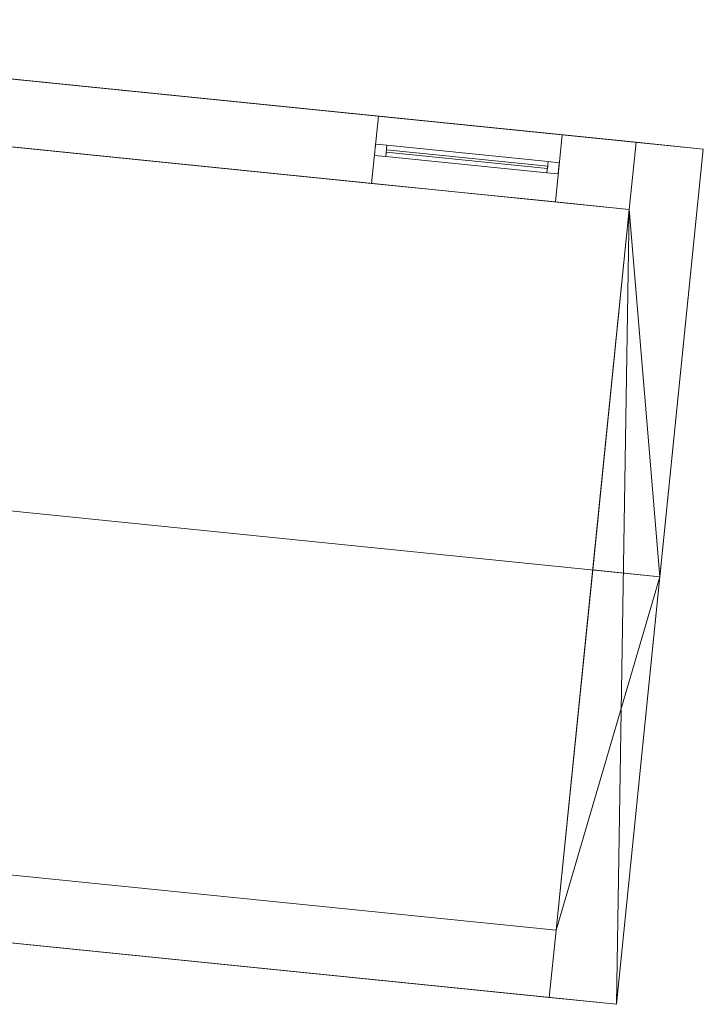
# Model space of a CAD drawing. Header units: millimetres. Extents: x -430348 to -225823, y -86243 to 5084.
# Tile 611 of 656: x -362153 to -359117, y -33879 to -29503. Entities that reach past the tile are written whole.
import ezdxf

# ---------------------------------------------------------------- set-up
doc = ezdxf.new("R2010")
doc.units = ezdxf.units.MM
for name, color, linetype, lineweight in [('A-GLAZ-CURT', 52, 'Continuous', 9), ('A-GLAZ-CWMG', 51, 'Continuous', 9), ('A-ROOF', 132, 'Continuous', 9), ('A-WALL', 113, 'Continuous', 9)]:
    doc.layers.add(name, color=color, linetype=linetype, lineweight=lineweight)

# ---------------------------------------------------------------- blocks, each defined once
blk = doc.blocks.new('System Panel - door 4-518948-_3D_ Copy 1')
at = {"layer": 'A-GLAZ-CURT'}
mesh = blk.add_polyface(dxfattribs=at)
corners = [(-360, 5), (-360, 5, 2047.4), (360, 5, 2047.4), (360, 5)]
mesh.append_faces([[corners[k] for k in face] for face in [(1, 2, 3, 0)]])
mesh = blk.add_polyface(dxfattribs=at)
corners = [(360, -5), (-360, -5), (-360, 5), (360, 5)]
mesh.append_faces([[corners[k] for k in face] for face in [(0, 1, 2, 3)]])
mesh = blk.add_polyface(dxfattribs=at)
corners = [(-360, -5, 2047.4), (360, -5, 2047.4), (360, 5, 2047.4), (-360, 5, 2047.4)]
mesh.append_faces([[corners[k] for k in face] for face in [(0, 1, 2, 3)]])
mesh = blk.add_polyface(dxfattribs=at)
corners = [(-360, -5), (-360, -5, 2047.4), (-360, 5, 2047.4), (-360, 5)]
mesh.append_faces([[corners[k] for k in face] for face in [(0, 1, 2, 3)]])
mesh = blk.add_polyface(dxfattribs=at)
corners = [(360, -5, 2047.4), (360, -5), (360, 5), (360, 5, 2047.4)]
mesh.append_faces([[corners[k] for k in face] for face in [(0, 1, 2, 3)]])
mesh = blk.add_polyface(dxfattribs=at)
corners = [(-360, -5), (360, -5), (360, -5, 2047.4), (-360, -5, 2047.4)]
mesh.append_faces([[corners[k] for k in face] for face in [(3, 0, 1, 2)]])
blk = doc.blocks.new('Rectangular Mullion - 50mm x 50mm-518946-_3D_ Copy 1')
at = {"layer": 'A-GLAZ-CWMG'}
mesh = blk.add_polyface(dxfattribs=at)
corners = [(0, 25), (-50, 25), (-50, -25), (0, -25)]
mesh.append_faces([[corners[k] for k in face] for face in [(2, 3, 0, 1)]])
mesh = blk.add_polyface(dxfattribs=at)
corners = [(0, 25, -2147.4), (0, -25, -2147.4), (-50, -25, -2147.4), (-50, 25, -2147.4)]
mesh.append_faces([[corners[k] for k in face] for face in [(0, 1, 2, 3)]])
mesh = blk.add_polyface(dxfattribs=at)
corners = [(-50, 25), (0, 25), (0, 25, -2147.4), (-50, 25, -2147.4)]
mesh.append_faces([[corners[k] for k in face] for face in [(3, 0, 1, 2)]])
mesh = blk.add_polyface(dxfattribs=at)
corners = [(-50, -25), (-50, 25), (-50, 25, -2147.4), (-50, -25, -2147.4)]
mesh.append_faces([[corners[k] for k in face] for face in [(3, 0, 1, 2)]])
mesh = blk.add_polyface(dxfattribs=at)
corners = [(0, 25), (0, -25), (0, -25, -2147.4), (0, 25, -2147.4)]
mesh.append_faces([[corners[k] for k in face] for face in [(3, 0, 1, 2)]])
mesh = blk.add_polyface(dxfattribs=at)
corners = [(0, -25), (-50, -25), (-50, -25, -2147.4), (0, -25, -2147.4)]
mesh.append_faces([[corners[k] for k in face] for face in [(3, 0, 1, 2)]])
blk = doc.blocks.new('Rectangular Mullion - 50mm x 50mm-481441-_3D_ Copy 1')
at = {"layer": 'A-GLAZ-CWMG'}
mesh = blk.add_polyface(dxfattribs=at)
corners = [(0, 25), (-50, 25), (-50, -25), (0, -25)]
mesh.append_faces([[corners[k] for k in face] for face in [(2, 3, 0, 1)]])
mesh = blk.add_polyface(dxfattribs=at)
corners = [(0, 25, -720), (0, -25, -720), (-50, -25, -720), (-50, 25, -720)]
mesh.append_faces([[corners[k] for k in face] for face in [(0, 1, 2, 3)]])
mesh = blk.add_polyface(dxfattribs=at)
corners = [(-50, 25), (0, 25), (0, 25, -720), (-50, 25, -720)]
mesh.append_faces([[corners[k] for k in face] for face in [(3, 0, 1, 2)]])
mesh = blk.add_polyface(dxfattribs=at)
corners = [(-50, -25), (-50, 25), (-50, 25, -720), (-50, -25, -720)]
mesh.append_faces([[corners[k] for k in face] for face in [(3, 0, 1, 2)]])
mesh = blk.add_polyface(dxfattribs=at)
corners = [(0, 25), (0, -25), (0, -25, -720), (0, 25, -720)]
mesh.append_faces([[corners[k] for k in face] for face in [(3, 0, 1, 2)]])
mesh = blk.add_polyface(dxfattribs=at)
corners = [(0, -25), (-50, -25), (-50, -25, -720), (0, -25, -720)]
mesh.append_faces([[corners[k] for k in face] for face in [(3, 0, 1, 2)]])
blk = doc.blocks.new('Rectangular Mullion - 50mm x 50mm-518947-_3D_ Copy 1')
at = {"layer": 'A-GLAZ-CWMG'}
mesh = blk.add_polyface(dxfattribs=at)
corners = [(0, 25), (-50, 25), (-50, -25), (0, -25)]
mesh.append_faces([[corners[k] for k in face] for face in [(2, 3, 0, 1)]])
mesh = blk.add_polyface(dxfattribs=at)
corners = [(0, 25, -2147.4), (0, -25, -2147.4), (-50, -25, -2147.4), (-50, 25, -2147.4)]
mesh.append_faces([[corners[k] for k in face] for face in [(0, 1, 2, 3)]])
mesh = blk.add_polyface(dxfattribs=at)
corners = [(-50, 25), (0, 25), (0, 25, -2147.4), (-50, 25, -2147.4)]
mesh.append_faces([[corners[k] for k in face] for face in [(3, 0, 1, 2)]])
mesh = blk.add_polyface(dxfattribs=at)
corners = [(-50, -25), (-50, 25), (-50, 25, -2147.4), (-50, -25, -2147.4)]
mesh.append_faces([[corners[k] for k in face] for face in [(3, 0, 1, 2)]])
mesh = blk.add_polyface(dxfattribs=at)
corners = [(0, 25), (0, -25), (0, -25, -2147.4), (0, 25, -2147.4)]
mesh.append_faces([[corners[k] for k in face] for face in [(3, 0, 1, 2)]])
mesh = blk.add_polyface(dxfattribs=at)
corners = [(0, -25), (-50, -25), (-50, -25, -2147.4), (0, -25, -2147.4)]
mesh.append_faces([[corners[k] for k in face] for face in [(3, 0, 1, 2)]])
blk = doc.blocks.new('Rectangular Mullion - 50mm x 50mm-481440-_3D_ Copy 1')
at = {"layer": 'A-GLAZ-CWMG'}
mesh = blk.add_polyface(dxfattribs=at)
corners = [(0, 25), (-50, 25), (-50, -25), (0, -25)]
mesh.append_faces([[corners[k] for k in face] for face in [(2, 3, 0, 1)]])
mesh = blk.add_polyface(dxfattribs=at)
corners = [(0, 25, -720), (0, -25, -720), (-50, -25, -720), (-50, 25, -720)]
mesh.append_faces([[corners[k] for k in face] for face in [(0, 1, 2, 3)]])
mesh = blk.add_polyface(dxfattribs=at)
corners = [(-50, 25), (0, 25), (0, 25, -720), (-50, 25, -720)]
mesh.append_faces([[corners[k] for k in face] for face in [(3, 0, 1, 2)]])
mesh = blk.add_polyface(dxfattribs=at)
corners = [(-50, -25), (-50, 25), (-50, 25, -720), (-50, -25, -720)]
mesh.append_faces([[corners[k] for k in face] for face in [(3, 0, 1, 2)]])
mesh = blk.add_polyface(dxfattribs=at)
corners = [(0, 25), (0, -25), (0, -25, -720), (0, 25, -720)]
mesh.append_faces([[corners[k] for k in face] for face in [(3, 0, 1, 2)]])
mesh = blk.add_polyface(dxfattribs=at)
corners = [(0, -25), (-50, -25), (-50, -25, -720), (0, -25, -720)]
mesh.append_faces([[corners[k] for k in face] for face in [(3, 0, 1, 2)]])

msp = doc.modelspace()

# ---------------------------------------------------------------- block references
at = {"layer": 'A-GLAZ-CURT', "rotation": 174.2085008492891}
msp.add_blockref('System Panel - door 4-518948-_3D_ Copy 1', (-360167.1, -30122.5, 58708.3), dxfattribs=at)
at = {"layer": 'A-GLAZ-CWMG', "extrusion": (0, 0, -1), "rotation": 5.791499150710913}
msp.add_blockref('Rectangular Mullion - 50mm x 50mm-518947-_3D_ Copy 1', (360575, -30081.1, -58658.3), dxfattribs=at)
at = {"layer": 'A-GLAZ-CWMG', "extrusion": (-0.994896, 0.100909, 0), "rotation": 90}
msp.add_blockref('Rectangular Mullion - 50mm x 50mm-481441-_3D_ Copy 1', (66312.7, 60805.6, 355649.1), dxfattribs=at)
at = {"layer": 'A-GLAZ-CWMG', "extrusion": (0.994896, -0.100909, 0), "rotation": 270}
msp.add_blockref('Rectangular Mullion - 50mm x 50mm-481440-_3D_ Copy 1', (-66312.7, 58658.3, -354929.1), dxfattribs=at)
at = {"layer": 'A-GLAZ-CWMG', "rotation": 354.2085008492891}
msp.add_blockref('Rectangular Mullion - 50mm x 50mm-518946-_3D_ Copy 1', (-359759.2, -30163.8, 60805.6), dxfattribs=at)

# ---------------------------------------------------------------- meshes
at = {"layer": 'A-ROOF'}
mesh = msp.add_polyface(dxfattribs=at)
corners = [(-364980.9, -31403.2, 61353.5), (-364788.2, -29503, 61045.1), (-359117.3, -30078.2, 61045.1), (-359310, -31978.4, 61353.5)]
mesh.append_faces([[corners[k] for k in face] for face in [(1, 2, 3, 0)]])
mesh = msp.add_polyface(dxfattribs=at)
corners = [(-364788.2, -29503, 61146.4), (-364980.9, -31403.2, 61454.8), (-359310, -31978.4, 61454.8), (-359117.3, -30078.2, 61146.4)]
mesh.append_faces([[corners[k] for k in face] for face in [(2, 3, 0, 1)]])
mesh = msp.add_polyface(dxfattribs=at)
corners = [(-364788.2, -29503, 61045.1), (-364788.2, -29503, 61146.4), (-359117.3, -30078.2, 61146.4), (-359117.3, -30078.2, 61045.1)]
mesh.append_faces([[corners[k] for k in face] for face in [(1, 2, 3, 0)]])
mesh = msp.add_polyface(dxfattribs=at)
corners = [(-359117.3, -30078.2, 61146.4), (-359310, -31978.4, 61454.8), (-359502.8, -33878.7, 61146.4), (-359502.8, -33878.7, 61045.1), (-359310, -31978.4, 61353.5), (-359117.3, -30078.2, 61045.1)]
mesh.append_faces([[corners[k] for k in face] for face in [(0, 1, 4, 5)]], dxfattribs={"vtx1": -1})
mesh.append_faces([[corners[k] for k in face] for face in [(2, 3, 4, 1)]], dxfattribs={"vtx2": -1})
mesh = msp.add_polyface(dxfattribs=at)
corners = [(-359502.8, -33878.7, 61045.1), (-365173.7, -33303.5, 61045.1), (-364980.9, -31403.2, 61353.5), (-359310, -31978.4, 61353.5)]
mesh.append_faces([[corners[k] for k in face] for face in [(0, 1, 2, 3)]])
mesh = msp.add_polyface(dxfattribs=at)
corners = [(-365173.7, -33303.5, 61146.4), (-359502.8, -33878.7, 61146.4), (-359310, -31978.4, 61454.8), (-364980.9, -31403.2, 61454.8)]
mesh.append_faces([[corners[k] for k in face] for face in [(3, 0, 1, 2)]])
mesh = msp.add_polyface(dxfattribs=at)
corners = [(-359502.8, -33878.7, 61045.1), (-359502.8, -33878.7, 61146.4), (-365173.7, -33303.5, 61146.4), (-365173.7, -33303.5, 61045.1)]
mesh.append_faces([[corners[k] for k in face] for face in [(2, 3, 0, 1)]])
at = {"layer": 'A-WALL'}
mesh = msp.add_polyface(dxfattribs=at)
corners = [(-364520, -29831.7, 58658.3), (-364489.7, -29533.3, 58658.3), (-363484.9, -29635.2, 58658.3), (-363515.2, -29933.6, 58658.3), (-359415.8, -30047.9, 58658.3), (-359446, -30346.4, 58658.3), (-359774.4, -30313.1, 58658.3), (-359744.1, -30014.6, 58658.3), (-360559.9, -29931.8, 58658.3), (-360590.2, -30230.3, 58658.3), (-362341.2, -30052.7, 58658.3), (-362310.9, -29754.2, 58658.3)]
mesh.append_faces([[corners[k] for k in face] for face in [(2, 3, 0, 1), (5, 6, 7, 4), (8, 9, 10, 11)]])
mesh = msp.add_polyface(dxfattribs=at)
corners = [(-364520, -29831.7, 61093.5), (-359446, -30346.4, 61093.5), (-359415.8, -30047.9, 61045.1), (-364489.7, -29533.3, 61045.1)]
mesh.append_faces([[corners[k] for k in face] for face in [(1, 2, 3, 0)]])
mesh = msp.add_polyface(dxfattribs=at)
corners = [(-364489.7, -29533.3, 58658.3), (-364489.7, -29533.3, 61045.1), (-359415.8, -30047.9, 61045.1), (-359415.8, -30047.9, 58658.3), (-359744.1, -30014.6, 58658.3), (-359744.1, -30014.6, 60805.6), (-360559.9, -29931.8, 60805.6), (-360559.9, -29931.8, 58658.3), (-362310.9, -29754.2, 58658.3), (-362310.9, -29754.2, 60805.6), (-363484.9, -29635.2, 60805.6), (-363484.9, -29635.2, 58658.3)]
mesh.append_faces([[corners[k] for k in face] for face in [(9, 6, 7, 8)]], dxfattribs={"vtx0": -1})
mesh.append_faces([[corners[k] for k in face] for face in [(2, 5, 6, 9)]], dxfattribs={"vtx0": -1, "vtx2": -1, "vtx3": -1})
mesh.append_faces([[corners[k] for k in face] for face in [(9, 10, 1, 2)]], dxfattribs={"vtx1": -1, "vtx3": -1})
mesh.append_faces([[corners[k] for k in face] for face in [(3, 4, 5, 2)]], dxfattribs={"vtx2": -1})
mesh.append_faces([[corners[k] for k in face] for face in [(10, 11, 0, 1)]], dxfattribs={"vtx3": -1})
mesh = msp.add_polyface(dxfattribs=at)
corners = [(-364520, -29831.7, 61093.5), (-364520, -29831.7, 58658.3), (-363515.2, -29933.6, 58658.3), (-363515.2, -29933.6, 60805.6), (-362341.2, -30052.7, 60805.6), (-362341.2, -30052.7, 58658.3), (-360590.2, -30230.3, 58658.3), (-360590.2, -30230.3, 60805.6), (-359774.4, -30313.1, 60805.6), (-359774.4, -30313.1, 58658.3), (-359446, -30346.4, 58658.3), (-359446, -30346.4, 61093.5)]
mesh.append_faces([[corners[k] for k in face] for face in [(0, 3, 4, 11)]], dxfattribs={"vtx0": -1, "vtx2": -1})
mesh.append_faces([[corners[k] for k in face] for face in [(7, 8, 11, 4)]], dxfattribs={"vtx1": -1, "vtx2": -1, "vtx3": -1})
mesh.append_faces([[corners[k] for k in face] for face in [(1, 2, 3, 0)]], dxfattribs={"vtx2": -1})
mesh.append_faces([[corners[k] for k in face] for face in [(4, 5, 6, 7), (8, 9, 10, 11)]], dxfattribs={"vtx3": -1})
mesh = msp.add_polyface(dxfattribs=at)
corners = [(-359744.1, -30014.6, 60805.6), (-359774.4, -30313.1, 60805.6), (-360590.2, -30230.3, 60805.6), (-360559.9, -29931.8, 60805.6)]
mesh.append_faces([[corners[k] for k in face] for face in [(1, 2, 3, 0)]])
mesh = msp.add_polyface(dxfattribs=at)
corners = [(-360559.9, -29931.8, 60805.6), (-360590.2, -30230.3, 60805.6), (-360590.2, -30230.3, 58658.3), (-360559.9, -29931.8, 58658.3)]
mesh.append_faces([[corners[k] for k in face] for face in [(0, 1, 2, 3)]])
mesh = msp.add_polyface(dxfattribs=at)
corners = [(-359774.4, -30313.1, 60805.6), (-359744.1, -30014.6, 60805.6), (-359744.1, -30014.6, 58658.3), (-359774.4, -30313.1, 58658.3)]
mesh.append_faces([[corners[k] for k in face] for face in [(2, 3, 0, 1)]])
mesh = msp.add_polyface(dxfattribs=at)
corners = [(-359415.8, -30047.9, 58658.3), (-359446, -30346.4, 58658.3), (-359771, -33549.9, 58658.3), (-359801.2, -33848.4, 58658.3), (-359801.2, -33848.4, 61045.1), (-359771, -33549.9, 61093.5), (-359608.5, -31948.1, 61353.5), (-359446, -30346.4, 61093.5), (-359415.8, -30047.9, 61045.1)]
mesh.append_faces([[corners[k] for k in face] for face in [(1, 6, 7), (2, 5, 6, 1)]], dxfattribs={"vtx0": -1, "vtx2": -1})
mesh.append_faces([[corners[k] for k in face] for face in [(8, 0, 1, 7)]], dxfattribs={"vtx2": -1})
mesh.append_faces([[corners[k] for k in face] for face in [(2, 3, 4, 5)]], dxfattribs={"vtx3": -1})
mesh = msp.add_polyface(dxfattribs=at)
corners = [(-359801.2, -33848.4, 58658.3), (-359771, -33549.9, 58658.3), (-359446, -30346.4, 58658.3), (-359415.8, -30047.9, 58658.3), (-359117.3, -30078.2, 58658.3), (-359502.8, -33878.7, 58658.3)]
mesh.append_faces([[corners[k] for k in face] for face in [(4, 5, 2, 3)]], dxfattribs={"vtx1": -1})
mesh.append_faces([[corners[k] for k in face] for face in [(5, 0, 1, 2)]], dxfattribs={"vtx3": -1})
mesh = msp.add_polyface(dxfattribs=at)
corners = [(-359415.8, -30047.9, 61045.1), (-359446, -30346.4, 61093.5), (-359608.5, -31948.1, 61353.5), (-359310, -31978.4, 61353.5), (-359117.3, -30078.2, 61045.1)]
mesh.append_faces([[corners[k] for k in face] for face in [(1, 3, 4, 0)]], dxfattribs={"vtx0": -1})
mesh.append_faces([[corners[k] for k in face] for face in [(1, 2, 3)]], dxfattribs={"vtx2": -1})
mesh = msp.add_polyface(dxfattribs=at)
corners = [(-359446, -30346.4, 61093.5), (-359446, -30346.4, 58658.3), (-359415.8, -30047.9, 58658.3), (-359415.8, -30047.9, 61045.1)]
mesh.append_faces([[corners[k] for k in face] for face in [(1, 2, 3, 0)]])
mesh = msp.add_polyface(dxfattribs=at)
corners = [(-359415.8, -30047.9, 58658.3), (-359415.8, -30047.9, 61045.1), (-359117.3, -30078.2, 61045.1), (-359117.3, -30078.2, 58658.3)]
mesh.append_faces([[corners[k] for k in face] for face in [(2, 3, 0, 1)]])
mesh = msp.add_polyface(dxfattribs=at)
corners = [(-359117.3, -30078.2, 58658.3), (-359117.3, -30078.2, 61045.1), (-359310, -31978.4, 61353.5), (-359502.8, -33878.7, 61045.1), (-359502.8, -33878.7, 58658.3)]
mesh.append_faces([[corners[k] for k in face] for face in [(3, 4, 2)]], dxfattribs={"vtx1": -1})
mesh.append_faces([[corners[k] for k in face] for face in [(0, 1, 2, 4)]], dxfattribs={"vtx2": -1})
mesh = msp.add_polyface(dxfattribs=at)
corners = [(-359608.5, -31948.1, 61353.5), (-359771, -33549.9, 61093.5), (-359801.2, -33848.4, 61045.1), (-359502.8, -33878.7, 61045.1), (-359310, -31978.4, 61353.5)]
mesh.append_faces([[corners[k] for k in face] for face in [(1, 4, 0)]], dxfattribs={"vtx0": -1})
mesh.append_faces([[corners[k] for k in face] for face in [(3, 4, 1, 2)]], dxfattribs={"vtx1": -1})
mesh = msp.add_polyface(dxfattribs=at)
corners = [(-365143.4, -33005, 58658.3), (-364844.9, -33035.3, 58658.3), (-359771, -33549.9, 58658.3), (-359801.2, -33848.4, 58658.3), (-365173.7, -33303.5, 58658.3)]
mesh.append_faces([[corners[k] for k in face] for face in [(1, 4, 0)]], dxfattribs={"vtx0": -1})
mesh.append_faces([[corners[k] for k in face] for face in [(3, 4, 1, 2)]], dxfattribs={"vtx1": -1})
mesh = msp.add_polyface(dxfattribs=at)
corners = [(-359771, -33549.9, 61093.5), (-364844.9, -33035.3, 61093.5), (-365143.4, -33005, 61093.5), (-365173.7, -33303.5, 61045.1), (-359801.2, -33848.4, 61045.1)]
mesh.append_faces([[corners[k] for k in face] for face in [(2, 3, 1)]], dxfattribs={"vtx1": -1})
mesh.append_faces([[corners[k] for k in face] for face in [(4, 0, 1, 3)]], dxfattribs={"vtx2": -1})
mesh = msp.add_polyface(dxfattribs=at)
corners = [(-359771, -33549.9, 58658.3), (-364844.9, -33035.3, 58658.3), (-365143.4, -33005, 58658.3), (-365143.4, -33005, 61093.5), (-364844.9, -33035.3, 61093.5), (-359771, -33549.9, 61093.5)]
mesh.append_faces([[corners[k] for k in face] for face in [(5, 0, 1, 4), (2, 3, 4, 1)]], dxfattribs={"vtx2": -1})
mesh = msp.add_polyface(dxfattribs=at)
corners = [(-359801.2, -33848.4, 58658.3), (-359801.2, -33848.4, 61045.1), (-365173.7, -33303.5, 61045.1), (-365173.7, -33303.5, 58658.3)]
mesh.append_faces([[corners[k] for k in face] for face in [(1, 2, 3, 0)]])
mesh = msp.add_polyface(dxfattribs=at)
corners = [(-359771, -33549.9, 58658.3), (-359771, -33549.9, 61093.5), (-359801.2, -33848.4, 61045.1), (-359801.2, -33848.4, 58658.3)]
mesh.append_faces([[corners[k] for k in face] for face in [(0, 1, 2, 3)]])
mesh = msp.add_polyface(dxfattribs=at)
corners = [(-359801.2, -33848.4, 61045.1), (-359801.2, -33848.4, 58658.3), (-359502.8, -33878.7, 58658.3), (-359502.8, -33878.7, 61045.1)]
mesh.append_faces([[corners[k] for k in face] for face in [(0, 1, 2, 3)]])

doc.saveas('drawing.dxf')
